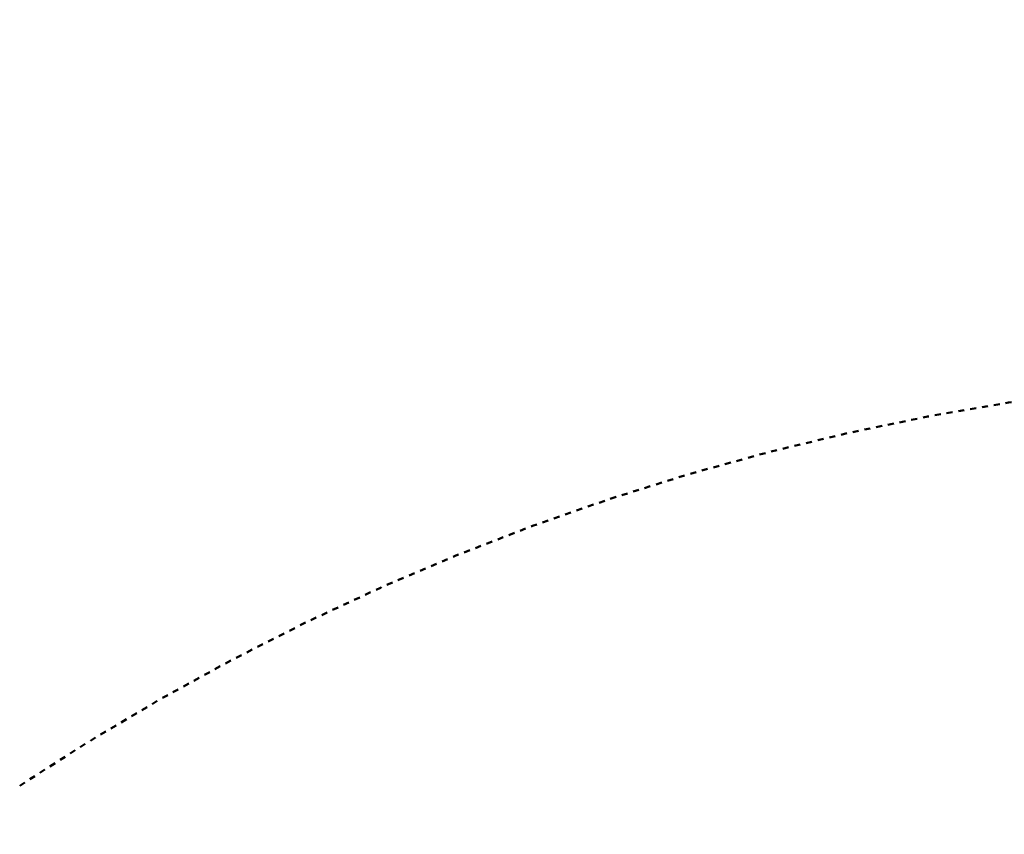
# Model space of a CAD drawing. Header units: metres. Extents: x -502 to 161, y -108 to 174.
# Tile 242 of 656: x -255 to -238, y 32 to 46. Entities that reach past the tile are written whole.
import ezdxf

# ---------------------------------------------------------------- set-up
doc = ezdxf.new("R2010")
doc.units = ezdxf.units.M
doc.header["$LTSCALE"] = 0.1
doc.linetypes.add('103', pattern=[0.16875, 0.125, -0.01875, 0.00625, -0.01875])
doc.layers.add('BRI31-005.07-5f08-Koordinierung Lageplan 4. BA Radstation - Seeterrasse 2023-05-31', color=7, linetype='Continuous')

msp = doc.modelspace()

# ---------------------------------------------------------------- linework, layer by layer
at = {"layer": 'BRI31-005.07-5f08-Koordinierung Lageplan 4. BA Radstation - Seeterrasse 2023-05-31', "color": 4, "linetype": '103', "lineweight": 50, "true_color": 0x00ffff, "transparency": 33554687, "flags": 128}
msp.add_lwpolyline([(-254.932, 33.239), (-254.932, 33.239, -0.133546), (-234.307, 40.072), (-234.307, 40.072), (-218.197, 40.948, -0.112636), (-213.199, 40.089, 0.175809), (-206.725, 39.787), (-199.607, 41.997), (-199.607, 41.997, -0.078169), (-198.087, 42.321), (-198.087, 42.321), (-197.129, 42.373, -0.05937), (-195.948, 42.297, 0.059369), (-194.767, 42.221), (-174.631, 43.315), (-169.746, 43.384), (-169.746, 43.384, 0.029754), (-166.402, 43.63), (-166.402, 43.63, -0.011354), (-164.123, 43.882), (-164.123, 43.882, 0.110668), (-162.039, 44.545), (-162.039, 44.545), (-161.576, 44.817), (-160.539, 45.425, -0.34828), (-156.848, 44.907), (-154.481, 42.423), (-154.481, 42.423, 0.105958), (-147.692, 37.792), (-147.692, 37.792), (-147.692, 37.792, -0.052347), (-138.49, 32.859), (-138.49, 32.859), (-138.49, 32.859, 0.153853), (-137.05, 32.428), (-137.05, 32.428), (-136.204, 32.44), (-129.921, 32.527), (-129.921, 32.527, 0.3685), (-125.043, 36.806), (-125.043, 36.806), (-123.421, 47.943, -0.104398), (-122.708, 49.882), (-117.175, 58.694), (-117.175, 58.694, -0.222151), (-112.511, 61.703), (-112.511, 61.703)], format="xyb", dxfattribs=at)

doc.saveas('drawing.dxf')
